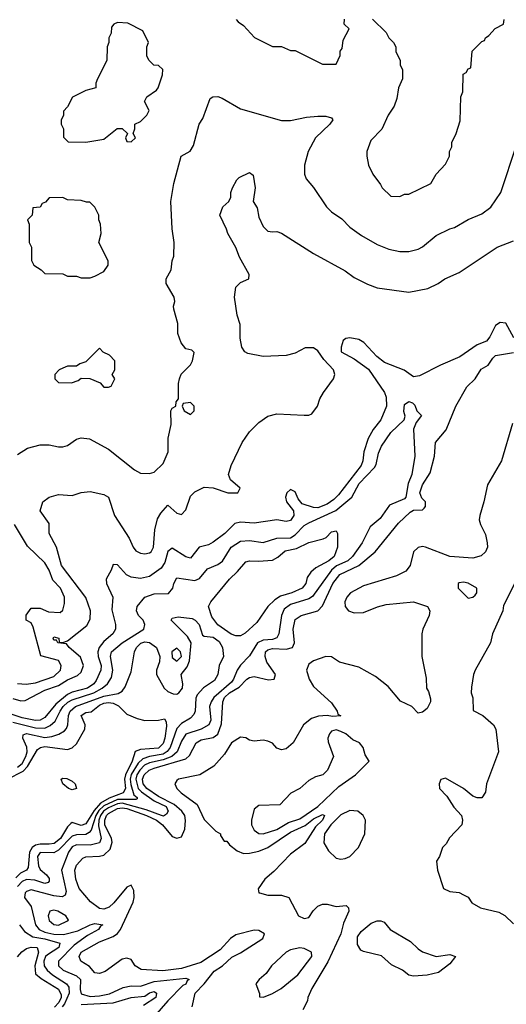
# Model space of a CAD drawing. Header units: inches. Extents: x 2348352 to 2479776, y 460422 to 613655.
# Tile 504 of 590: x 2440900 to 2443038, y 571900 to 576230. Entities that reach past the tile are written whole.
import ezdxf

# ---------------------------------------------------------------- set-up
doc = ezdxf.new("R2010")
doc.units = ezdxf.units.IN
doc.header["$MEASUREMENT"] = 0
doc.layers.add('C4547', color=7, linetype='Continuous')

msp = doc.modelspace()

# ---------------------------------------------------------------- linework, layer by layer
at = {"layer": 'C4547', "color": 4}
for points, elevation in [([(2441851.1, 576231.1), (2441859.6, 576219.6), (2441883.6, 576203.6), (2441931.6, 576151.6), (2442010, 576112), (2442050, 576112), (2442090, 576094), (2442110, 576094), (2442230, 576034), (2442290, 576034), (2442307.3, 576072.7), (2442308.4, 576091.6), (2442316.4, 576103.6), (2442320.4, 576139.6), (2442348, 576190), (2442326, 576210), (2442327.3, 576232.7)], 72), ([(2442450, 576232), (2442510, 576174), (2442522, 576150), (2442542, 576130), (2442552, 576110), (2442552, 576090), (2442572, 576050), (2442572, 576030), (2442582, 576010), (2442582, 575970), (2442564.7, 575930), (2442556.9, 575883.1), (2442544.7, 575850), (2442518, 575810), (2442490.9, 575749.1), (2442442, 575698), (2442424.7, 575650), (2442424.7, 575630), (2442432, 575590), (2442452, 575550), (2442485.4, 575505.4), (2442492, 575490), (2442530, 575454), (2442570, 575452), (2442590, 575462), (2442610, 575462), (2442706, 575510), (2442728.9, 575551.1), (2442770, 575594), (2442788, 575630), (2442788, 575650), (2442798, 575670), (2442798, 575690), (2442818, 575730), (2442834.6, 575785.4), (2442838, 575890), (2442847.3, 575912.7), (2442848, 575990), (2442862, 575998), (2442870, 576014), (2442882, 576018), (2442888.4, 576091.6), (2442930, 576134), (2442942, 576138), (2442946, 576150), (2442960.4, 576159.6), (2442988.9, 576191.1), (2443026, 576210), (2443028, 576230)], 72), ([(2440890, 574318), (2440933.6, 574346.4), (2440990, 574361), (2441030, 574361), (2441070, 574351), (2441090, 574351), (2441110, 574358), (2441150, 574384.7), (2441170, 574391.3), (2441206.4, 574386.4), (2441290, 574341), (2441404.7, 574250), (2441430, 574236), (2441470, 574234), (2441490, 574240.7), (2441530, 574278), (2441552, 574330), (2441552.7, 574390), (2441566, 574450), (2441564, 574510), (2441570, 574522), (2441586, 574530), (2441588, 574550), (2441598, 574562), (2441598, 574630), (2441602, 574650), (2441609.1, 574670.9), (2441650, 574712), (2441659, 574730), (2441666, 574766), (2441656.4, 574776.4), (2441630, 574782), (2441609.3, 574809.3), (2441595.3, 574850), (2441594.6, 574894.6), (2441576.4, 574956.4), (2441575.3, 574970), (2441582, 574990), (2441579, 575010), (2441544, 575070), (2441544, 575090), (2441565.2, 575130), (2441569.3, 575170), (2441577.2, 575190), (2441579, 575250), (2441569.2, 575310), (2441563.7, 575430), (2441577.2, 575510), (2441608.7, 575630), (2441648.4, 575651.6), (2441663.1, 575676.9), (2441689, 575770), (2441704.7, 575795.3), (2441736.4, 575883.6), (2441748.9, 575891.1), (2441770, 575891.3), (2441790, 575884.7), (2441870, 575838), (2442050, 575786), (2442090, 575786), (2442159.3, 575800.7), (2442210, 575806), (2442244.9, 575804.9), (2442270, 575798), (2442276, 575790), (2442262.8, 575770), (2442198.8, 575710), (2442166.8, 575650), (2442151, 575590), (2442151.1, 575551.1), (2442158, 575530), (2442190, 575492), (2442247.1, 575407.1), (2442270, 575384.7), (2442314.4, 575354.4), (2442350, 575318), (2442401.4, 575281.4), (2442470, 575241), (2442521.4, 575221.4), (2442570, 575210.8), (2442610, 575211), (2442650, 575221), (2442670, 575231.3), (2442730, 575281), (2442789.4, 575310.6), (2442810, 575316), (2442870, 575351), (2442930, 575376), (2442970, 575404.7), (2443014, 575470), (2443082, 575678)], 68), ([(2440870, 573245.2), (2440904.7, 573235.3), (2440923.8, 573236.2), (2441010, 573282), (2441070, 573301.8), (2441110, 573327.2), (2441153.6, 573346.4), (2441170, 573360.4), (2441180.4, 573390), (2441167.2, 573427.2), (2441117.2, 573470), (2441105.6, 573485.6), (2441068, 573490), (2441062, 573502), (2441050, 573502), (2441046.6, 573510), (2441050, 573516), (2441071.3, 573510), (2441072.7, 573492.7), (2441090, 573491.3), (2441110, 573498), (2441194.2, 573565.9), (2441210, 573594), (2441211.1, 573630), (2441190, 573689.3), (2441083.5, 573830), (2441061.3, 573910), (2441029.6, 573970), (2441030, 574014), (2440989.3, 574070), (2441001.2, 574110), (2441029.8, 574130.2), (2441070, 574141.5), (2441130, 574138), (2441170, 574150.2), (2441210, 574154.9), (2441270, 574141.6), (2441290.7, 574130), (2441316.3, 574050), (2441380.7, 573950), (2441398, 573910), (2441410, 573894), (2441430, 573884.6), (2441450, 573881.7), (2441470, 573884.9), (2441477.6, 573890), (2441488.2, 573910), (2441492.9, 573987.1), (2441505.5, 574034.5), (2441519.8, 574060.2), (2441550, 574094.8), (2441590, 574060.4), (2441610, 574054.4), (2441630, 574074.8), (2441650, 574134.8), (2441670, 574154), (2441710, 574174), (2441750, 574170.8), (2441814, 574150), (2441858, 574150), (2441869, 574170), (2441826.6, 574206.6), (2441817.2, 574230), (2441829.3, 574270), (2441877.2, 574370), (2441910, 574418), (2441950, 574458), (2441990, 574486), (2442030, 574496), (2442150, 574491), (2442170, 574491.3), (2442183.1, 574496.9), (2442208.7, 574530), (2442218, 574562), (2442234, 574590), (2442279, 574650), (2442284, 574670), (2442278, 574690), (2442236, 574736), (2442210, 574773.6), (2442190, 574787), (2442153.7, 574786.3), (2442110, 574764), (2442070, 574752.7), (2441970, 574749.2), (2441902, 574762), (2441889.3, 574769.3), (2441875.3, 574790), (2441869, 574830), (2441868.9, 574888.9), (2441855.3, 574930), (2441844, 575010), (2441850, 575054), (2441870, 575074), (2441906, 575090), (2441908, 575110), (2441865.6, 575185.6), (2441850, 575228), (2441814, 575290), (2441809.1, 575309.1), (2441779, 575370), (2441792.9, 575407.1), (2441818, 575430), (2441828, 575450), (2441828, 575470), (2441835.3, 575490), (2441854, 575526), (2441864.7, 575535.3), (2441910, 575558), (2441925.4, 575545.4), (2441934.8, 575490), (2441926, 575430), (2441942.8, 575402.8), (2441950, 575362), (2441970, 575321), (2441990, 575300.5), (2442010, 575296.3), (2442030, 575298.8), (2442050, 575291.3), (2442190, 575201), (2442330, 575126), (2442370, 575096), (2442427.5, 575067.5), (2442470.7, 575050.7), (2442610, 575031), (2442692.5, 575047.5), (2442738, 575070), (2442768, 575090), (2442830, 575118), (2442998, 575230), (2443070, 575258)], 64), ([(2443070.4, 574830.4), (2443036.1, 574896.1), (2443010, 574898.3), (2442990, 574885.3), (2442964.7, 574835.3), (2442950, 574816.4), (2442910, 574800.4), (2442833.3, 574746.7), (2442748.7, 574711.3), (2442656.3, 574663.7), (2442630, 574659.5), (2442588.4, 574688.4), (2442502.8, 574722.8), (2442469.1, 574749.1), (2442412.2, 574810), (2442390, 574823.1), (2442349.6, 574830.3), (2442332.3, 574827.7), (2442320.9, 574819.1), (2442312, 574790), (2442312.7, 574770), (2442370, 574739.1), (2442432.6, 574692.6), (2442502.4, 574590), (2442509.6, 574570), (2442511.8, 574530), (2442486.6, 574470), (2442452.7, 574427.3), (2442431.1, 574388.9), (2442411.5, 574330), (2442406.9, 574290), (2442399.7, 574270), (2442300, 574140), (2442280.2, 574119.8), (2442250, 574099.1), (2442210, 574083.9), (2442190, 574084.7), (2442140.8, 574100.8), (2442123.7, 574123.7), (2442110, 574154), (2442090, 574164), (2442073.2, 574150), (2442067.3, 574130), (2442072.7, 574110), (2442102.7, 574070), (2442103.7, 574050), (2442090, 574028), (2442070, 574023.8), (2442030, 574030.5), (2441930, 574015.3), (2441870, 574020.5), (2441845.4, 574014.6), (2441800.9, 573970), (2441750, 573932.7), (2441730, 573920.5), (2441689, 573910), (2441650, 573862.8), (2441630, 573868), (2441570, 573906), (2441550, 573891), (2441536.8, 573843.2), (2441521.6, 573818.4), (2441470, 573781.6), (2441430, 573773), (2441390, 573779.1), (2441368.7, 573788.7), (2441330, 573833), (2441310, 573834.8), (2441302, 573810), (2441279.6, 573770), (2441281.3, 573750), (2441309.6, 573690), (2441304.6, 573635.4), (2441320.4, 573570), (2441320.5, 573550), (2441309.7, 573530), (2441270, 573496), (2441248.9, 573470), (2441243.7, 573450), (2441244.8, 573430), (2441257.7, 573390), (2441256.9, 573370), (2441236.3, 573323.7), (2441226, 573310), (2441198, 573290), (2441130, 573272.3), (2441110, 573262.2), (2441059.2, 573220.8), (2441010, 573161.1), (2440990, 573150.2), (2440970, 573148.5), (2440910, 573159.4), (2440810, 573193.8)], 56), ([(2441658, 571890), (2441670.5, 571950), (2441710.7, 571990), (2441754.2, 572045.8), (2441790.3, 572069.7), (2441831.7, 572108.3), (2441870, 572126.6), (2441968.4, 572190), (2441974.9, 572210), (2441950, 572225.7), (2441930, 572226.3), (2441850, 572205.6), (2441825.7, 572190), (2441780.1, 572139.9), (2441695.8, 572084.2), (2441610, 572057.5), (2441528.2, 572048.2), (2441433.5, 572053.5), (2441407.7, 572070), (2441390, 572098), (2441370, 572104), (2441350, 572099.1), (2441274.9, 572045.1), (2441250, 572036.3), (2441230, 572038.8), (2441206, 572066), (2441168, 572090), (2441161.6, 572110), (2441170, 572129), (2441250, 572175.1), (2441310, 572198.4), (2441328.9, 572211.1), (2441343, 572230), (2441398.4, 572350), (2441403, 572370), (2441400.7, 572400.7), (2441390, 572424.7), (2441370, 572414.8), (2441313.5, 572346.5), (2441292.3, 572327.7), (2441270, 572319.5), (2441250, 572322.4), (2441210.3, 572350.3), (2441161.3, 572410), (2441146.7, 572450), (2441142.4, 572490), (2441150, 572512.7), (2441177.3, 572542.7), (2441190.4, 572549.6), (2441250, 572551.1), (2441270, 572556.9), (2441297.5, 572582.5), (2441306, 572614), (2441302.8, 572630), (2441274.3, 572690), (2441273.4, 572710), (2441280.9, 572730), (2441290, 572739.8), (2441330, 572761.6), (2441350, 572765), (2441370, 572761.6), (2441457.4, 572730), (2441500.4, 572710), (2441526.6, 572690), (2441570, 572638), (2441590, 572631.3), (2441610, 572636.9), (2441626, 572670), (2441628.6, 572708.6), (2441624.9, 572730), (2441611.8, 572750), (2441578.7, 572778.7), (2441510, 572813.5), (2441459, 572850), (2441442.9, 572870), (2441439.7, 572890), (2441447.3, 572910), (2441468.9, 572930), (2441490, 572938.9), (2441630, 572980.5), (2441645.4, 572994.6), (2441674.9, 573050), (2441697.4, 573062.6), (2441750, 573074.3), (2441770, 573088.2), (2441786.5, 573133.5), (2441792.1, 573230), (2441800.2, 573250), (2441821.7, 573270), (2441864.7, 573295.3), (2441898, 573330), (2441910, 573338), (2441930, 573341.3), (2441992.8, 573327.2), (2442018, 573330), (2442024, 573350), (2441985.5, 573405.5), (2441977.8, 573430), (2441980.3, 573450), (2441990, 573458.9), (2442010, 573464.2), (2442070, 573461.6), (2442098, 573470), (2442107.3, 573490), (2442101.3, 573550), (2442110, 573592.3), (2442136, 573610), (2442210.3, 573629.8), (2442230, 573652.3), (2442275.5, 573750), (2442306, 573790), (2442390.4, 573830), (2442461, 573890), (2442564.7, 574015.3), (2442615.9, 574064.1), (2442630, 574072.7), (2442670, 574074), (2442677.5, 574082.5), (2442682.8, 574090), (2442682.8, 574110), (2442666, 574126), (2442658, 574150), (2442670, 574184), (2442702.8, 574237.2), (2442722, 574310), (2442726.8, 574370), (2442774.1, 574425.9), (2442816.4, 574530), (2442864.2, 574615.8), (2442900.4, 574650), (2442927, 574693), (2442957.3, 574710), (2442978, 574742), (2442990, 574752.7), (2443070, 574767)], 56), ([(2440870, 573141.2), (2440970, 573115.8), (2441010, 573115), (2441034.1, 573125.9), (2441055.1, 573144.9), (2441077.2, 573190), (2441090.9, 573210), (2441111.7, 573228.3), (2441130, 573239.3), (2441226, 573270), (2441262.4, 573290), (2441286, 573310), (2441302.7, 573337.3), (2441309.7, 573370), (2441299.5, 573430), (2441302.7, 573450), (2441349.4, 573490), (2441445.2, 573550), (2441449.3, 573570), (2441442.7, 573590), (2441421.2, 573610), (2441412.3, 573630), (2441416.2, 573650), (2441449.8, 573690.2), (2441490, 573705.3), (2441553.6, 573706.4), (2441573.2, 573730), (2441577.2, 573750), (2441590, 573776), (2441670, 573763.8), (2441690, 573773), (2441725.4, 573814.6), (2441770, 573834.4), (2441791, 573849), (2441829.5, 573910), (2441870, 573936.4), (2441910, 573939.3), (2441970, 573930.5), (2442030, 573950.4), (2442090, 573952.2), (2442110, 573964.4), (2442150, 574005.5), (2442170, 574018), (2442288.2, 574071.8), (2442359.5, 574130), (2442391.3, 574190), (2442459, 574261), (2442466, 574274), (2442475.6, 574324.4), (2442490, 574354.8), (2442530, 574414), (2442589.3, 574470.7), (2442594, 574486), (2442587.6, 574507.6), (2442590, 574538), (2442610, 574550.7), (2442625.4, 574545.4), (2442635.3, 574535.3), (2442644.7, 574510), (2442664.7, 574490), (2442642, 574458), (2442630.6, 574430), (2442635.3, 574310), (2442622, 574230), (2442606.4, 574190), (2442596.5, 574130), (2442590, 574123), (2442524.9, 574095.1), (2442484.1, 574035.9), (2442440.2, 573999.8), (2442404.9, 573930), (2442362, 573870), (2442341.6, 573850), (2442292.3, 573827.7), (2442270.3, 573810), (2442186.8, 573693.2), (2442170, 573683), (2442090, 573658.9), (2442062, 573638), (2442050.3, 573610), (2442038.7, 573530), (2442028.9, 573511.1), (2442010, 573504.5), (2441970, 573501.4), (2441944.4, 573490), (2441910, 573433.2), (2441870, 573392), (2441855.3, 573370), (2441839.6, 573330), (2441830, 573316.9), (2441753.4, 573250), (2441740.4, 573230), (2441734.4, 573210), (2441739.5, 573150), (2441730.2, 573129.8), (2441697.3, 573110), (2441630, 573087.8), (2441610, 573058), (2441591.6, 573010), (2441568.9, 572990), (2441530, 572974.7), (2441470, 572962.7), (2441448.7, 572951.3), (2441427.3, 572930), (2441415, 572910), (2441409.5, 572890), (2441419.8, 572850), (2441434.3, 572834.3), (2441490, 572795.5), (2441544, 572770), (2441552.8, 572750), (2441544.1, 572735.9), (2441531.6, 572728.4), (2441522.7, 572730), (2441455.2, 572755.2), (2441350, 572785.1), (2441330, 572782.6), (2441290, 572764.6), (2441268.3, 572750), (2441254.4, 572730), (2441247.4, 572710), (2441245.9, 572685.9), (2441257.4, 572630), (2441250.4, 572610), (2441210, 572599.8), (2441150, 572601), (2441130, 572592.4), (2441114.3, 572570), (2441083.1, 572490), (2441103.8, 572396.2), (2441099.3, 572380.7), (2441086.6, 572373.4), (2441050, 572376.8), (2440950, 572403.6), (2440930, 572397), (2440924.4, 572390), (2440921.6, 572370), (2440950.3, 572330.3), (2440968.9, 572250), (2440985.3, 572230), (2441010, 572217.5), (2441050, 572208.2), (2441092.9, 572207.1), (2441155.9, 572224.1), (2441210, 572250.3), (2441230, 572255.3), (2441264.7, 572250), (2441255.5, 572244.5), (2441246.8, 572230), (2441197.1, 572202.9), (2441139.2, 572160.8), (2441070.5, 572090), (2441070.5, 572070), (2441090.6, 572050), (2441150, 572025.3), (2441166.7, 572010), (2441165.3, 571965.2), (2441170, 571946.7), (2441210, 571935.2), (2441250, 571937.3), (2441294, 571946), (2441354.6, 571974.6), (2441390, 571981.1), (2441430, 571979.5), (2441490, 572001.3), (2441630, 572014.9), (2441644.7, 572010), (2441635.9, 572004.1), (2441630, 571989.5), (2441617.1, 571982.9), (2441550, 571916), (2441473.7, 571826.3)], 52), ([(2443065.2, 574454.8), (2443016.3, 574290), (2442954.9, 574185.1), (2442939.1, 574110), (2442920.7, 574050), (2442918.8, 574030), (2442924, 574010), (2442945.8, 573965.8), (2442954, 573930), (2442954.8, 573910), (2442946, 573890), (2442927.5, 573872.5), (2442890, 573862.7), (2442789.6, 573869.6), (2442682, 573910), (2442670, 573913.3), (2442650, 573909.5), (2442630.5, 573890), (2442615.3, 573830), (2442595.6, 573804.4), (2442555.4, 573784.6), (2442410, 573740.5), (2442353.4, 573710), (2442336.4, 573690), (2442328.9, 573670), (2442329.1, 573649.1), (2442344.9, 573630), (2442370, 573622), (2442410, 573623.8), (2442471.2, 573648.8), (2442510, 573658.4), (2442630, 573670.6), (2442691.3, 573650), (2442701, 573630), (2442698.8, 573610), (2442671, 573550), (2442666.8, 573530), (2442667.3, 573430), (2442685.4, 573334.6), (2442687.7, 573290), (2442696.1, 573276.1), (2442704.2, 573244.2), (2442704, 573230), (2442690, 573200.5), (2442670, 573184.5), (2442650, 573181.2), (2442622.7, 573210), (2442572.9, 573232.9), (2442518, 573298), (2442462.5, 573342.5), (2442390, 573382.7), (2442305.1, 573405.1), (2442270, 573429), (2442244.7, 573430), (2442191, 573410), (2442170, 573395.6), (2442159.5, 573370), (2442172, 573330), (2442190, 573297.1), (2442270, 573225.5), (2442294, 573190), (2442296.9, 573176.9), (2442310.5, 573169.5), (2442274.4, 573165.6), (2442250, 573169.7), (2442212, 573168), (2442182.4, 573157.6), (2442146, 573130), (2442101, 573050), (2442070, 573024), (2442050, 573019), (2442030, 573026), (2442010, 573048.7), (2441990, 573057.2), (2441970, 573061.2), (2441930, 573058), (2441910, 573062), (2441892.7, 573072.7), (2441870, 573074.5), (2441830, 573049.6), (2441799.7, 573000.3), (2441752.6, 572947.4), (2441691.2, 572908.8), (2441598, 572890), (2441590, 572885.2), (2441581.6, 572870), (2441590.4, 572850), (2441608.8, 572830), (2441679.1, 572779.1), (2441710, 572713.4), (2441761.4, 572661.4), (2441782, 572650), (2441782, 572642), (2441798, 572618), (2441810, 572618), (2441822, 572602), (2441854.9, 572574.9), (2441883.8, 572563.8), (2441910, 572564.4), (2441950, 572573.1), (2441990, 572589.2), (2442090, 572657.2), (2442153.3, 572686.7), (2442190, 572716.5), (2442230, 572734.4), (2442238.8, 572730), (2442230.3, 572710), (2442199.7, 572680.3), (2442152.4, 572607.6), (2442090, 572561.1), (2442016.1, 572483.9), (2441976.4, 572450), (2441947.5, 572407.5), (2441951.1, 572391.1), (2441954, 572390), (2441990, 572380.7), (2442050, 572380.7), (2442082, 572370), (2442124.7, 572290), (2442150, 572278), (2442170, 572282), (2442188.7, 572311.3), (2442210, 572332), (2442230, 572341), (2442250, 572340.7), (2442290, 572330.6), (2442334.4, 572334.4), (2442344.7, 572324.7), (2442346, 572310), (2442322.8, 572257.2), (2442310.7, 572210), (2442253.2, 572086.8), (2442184, 571970), (2442166, 571930), (2442164.7, 571915.3), (2442144, 571876)], 64), ([(2440890, 573311), (2440928.3, 573308.3), (2440970, 573314), (2441050, 573342), (2441078.4, 573370), (2441082.7, 573390), (2441070, 573411.8), (2440992.5, 573432.5), (2440959.3, 573559.3), (2440950, 573578), (2440928, 573590), (2440928.4, 573611.6), (2440950, 573642), (2440990, 573642), (2441026.4, 573626.4), (2441077.2, 573622.8), (2441090, 573634), (2441096.5, 573663.5), (2441096, 573690), (2441079.3, 573730), (2441046, 573766), (2441029.2, 573810), (2441010, 573842), (2440934.8, 573914.8), (2440877.2, 574010)], 68), ([(2443084, 573770), (2443026, 573654), (2443022, 573630), (2442977.1, 573530), (2442967.7, 573490), (2442900.5, 573370), (2442893, 573350), (2442884.5, 573295.5), (2442882.8, 573270), (2442891.3, 573248.7), (2442892.7, 573192.7), (2442934, 573170), (2442982, 573130), (2442992, 573110), (2443002.8, 573010), (2442951, 572870), (2442946.4, 572833.6), (2442930, 572808.7), (2442910, 572808), (2442890, 572815.3), (2442850, 572849), (2442770, 572895.3), (2442750, 572888.7), (2442742, 572870), (2442744.9, 572850), (2442775.8, 572815.8), (2442807.1, 572767.1), (2442841, 572730), (2442844.7, 572710), (2442842, 572690), (2442788.1, 572631.9), (2442773.7, 572606.3), (2442758, 572590), (2442744.7, 572550), (2442731, 572530), (2442734.8, 572490), (2442762, 572410), (2442790, 572396), (2442830, 572392), (2442850, 572382), (2442870, 572371.3), (2442886.4, 572346.4), (2442924, 572324), (2443005.4, 572305.4), (2443031.1, 572291.1), (2443070, 572254)], 68), ([(2440890, 572943.5), (2440910, 572959.6), (2440927.2, 572990), (2440932.5, 573010), (2440930.7, 573030.7), (2440914, 573070), (2440914.8, 573085.2), (2440930, 573091.1), (2441010, 573073.8), (2441041.7, 573078.3), (2441071.3, 573088.7), (2441097.1, 573102.9), (2441106.2, 573113.8), (2441111.6, 573130), (2441113.7, 573170), (2441122.2, 573190), (2441144.7, 573210), (2441270, 573255.2), (2441332.7, 573267.3), (2441350, 573277.3), (2441363.9, 573296.1), (2441390, 573362), (2441404.4, 573450), (2441413.5, 573470), (2441431.5, 573488.5), (2441450, 573494), (2441470, 573491.3), (2441500.2, 573470), (2441516.2, 573430), (2441514.3, 573405.7), (2441500.3, 573370), (2441501.5, 573350), (2441534.3, 573290), (2441550, 573275.2), (2441574.6, 573265.4), (2441590, 573264.6), (2441599.5, 573270), (2441615.1, 573290), (2441616.3, 573310), (2441609.7, 573350), (2441635.8, 573384.2), (2441646.3, 573410), (2441653.2, 573490), (2441637.6, 573517.6), (2441566, 573590), (2441570, 573598), (2441596, 573604), (2441657.1, 573597.1), (2441670.2, 573590.2), (2441688.5, 573570), (2441703.4, 573523.4), (2441710, 573519.1), (2441750, 573515.3), (2441776.3, 573496.3), (2441790.3, 573470), (2441795.8, 573430), (2441776.3, 573390), (2441770.5, 573350), (2441755.4, 573324.6), (2441707.6, 573292.4), (2441679.2, 573260.8), (2441673.3, 573246.7), (2441670.3, 573189.7), (2441664.7, 573175.3), (2441650, 573159.3), (2441610, 573135.6), (2441590, 573113.3), (2441561.1, 573030), (2441547.7, 573012.3), (2441530, 573001), (2441470, 572989.9), (2441440.5, 572979.5), (2441419.8, 572960.2), (2441389.7, 572910.3), (2441385.4, 572890), (2441387.6, 572867.6), (2441401.7, 572821.7), (2441416.4, 572810), (2441415.6, 572804.4), (2441410, 572800.9), (2441330, 572801.3), (2441270, 572773.4), (2441247.5, 572752.5), (2441234, 572730), (2441213.5, 572666.5), (2441204.8, 572655.2), (2441190, 572647.3), (2441150, 572645.6), (2441130, 572639.8), (2441070, 572578.3), (2441050, 572566.3), (2440990, 572567.6), (2440978.3, 572550), (2440982, 572510), (2440990, 572493), (2441018, 572470), (2441030, 572454), (2441030, 572442), (2441024.5, 572435.5), (2441010, 572432), (2440966.4, 572446.4), (2440930, 572449.8), (2440910, 572439.8), (2440890, 572418)], 48), ([(2440846.6, 572890), (2440914.7, 572925.3), (2440933.8, 572946.2), (2440978.7, 573021.3), (2440990.6, 573029.4), (2441010, 573033.8), (2441110, 573021.5), (2441130, 573028.7), (2441150, 573046.4), (2441186, 573110), (2441187.3, 573130), (2441169.7, 573170), (2441190, 573183.8), (2441213.6, 573186.4), (2441250, 573215.2), (2441270, 573225), (2441290, 573227.8), (2441310, 573224.6), (2441333.4, 573213.4), (2441370, 573176.5), (2441416.4, 573156.4), (2441450, 573148.9), (2441509.7, 573150.3), (2441536, 573156), (2441542.8, 573142.8), (2441544.1, 573124.1), (2441537.2, 573070), (2441530, 573047.6), (2441510, 573027.1), (2441430, 573021), (2441407.5, 573012.5), (2441394, 572970), (2441364.2, 572910), (2441360.1, 572890), (2441364.1, 572850), (2441354.9, 572830), (2441293.4, 572806.6), (2441255.5, 572784.5), (2441226.9, 572753.1), (2441190, 572693.7), (2441170, 572686.6), (2441130, 572699.5), (2441124.4, 572695.6), (2441110, 572680.9), (2441079.3, 572630), (2441051.8, 572608.2), (2441030, 572604), (2440990, 572605.2), (2440970, 572600.7), (2440954, 572590), (2440942.9, 572570), (2440937.8, 572502.2), (2440929.3, 572490.7), (2440903.3, 572476.6), (2440883.3, 572456.7)], 44), ([(2440899.5, 572250), (2440921.1, 572221.1), (2440957.2, 572197.2), (2441010, 572188.5), (2441075.5, 572170), (2441072.2, 572150), (2441021.4, 572118.6), (2441012.8, 572110), (2441006, 572090), (2441007.9, 572070), (2441021.1, 572050), (2441043.7, 572030), (2441105.3, 571990), (2441116.1, 571976.1), (2441117.8, 571950), (2441097, 571903), (2441086, 571890)], 48), ([(2440890, 572108.9), (2440908.7, 572131.3), (2440930, 572145.2), (2440950, 572151.3), (2440977.3, 572150), (2440982.8, 572130), (2440966.8, 572070), (2440970, 572034.8), (2440993.7, 572013.7), (2441070, 571967.2), (2441081.8, 571941.8), (2441081.9, 571930), (2441071.9, 571908.1), (2441052.7, 571887.3)], 44), ([(2441170, 571899.8), (2441310, 571906.5), (2441389.8, 571930.2), (2441450, 571936.5), (2441470, 571950.2), (2441490, 571956.9), (2441501.6, 571950), (2441497.6, 571930), (2441444.5, 571895.5)], 48)]:
    msp.add_lwpolyline(points, dxfattribs=dict(at, elevation=elevation))
for points, elevation in [([(2441330, 576218), (2441314, 576210), (2441303.6, 576196.4), (2441302, 576170), (2441292, 576150), (2441292, 576130), (2441284.7, 576110), (2441282, 576050), (2441242, 575970), (2441234, 575950), (2441234, 575930), (2441190, 575918), (2441131.6, 575888.4), (2441110, 575846), (2441092.7, 575827.3), (2441091.6, 575808.4), (2441082, 575790), (2441082, 575770), (2441092, 575750), (2441092.7, 575712.7), (2441112.7, 575692.7), (2441190, 575691.3), (2441270, 575704.7), (2441328.4, 575751.6), (2441350, 575752), (2441374, 575730), (2441364.7, 575710), (2441370, 575694), (2441390, 575692), (2441408, 575710), (2441398, 575730), (2441406, 575750), (2441406, 575770), (2441430, 575782), (2441458, 575810), (2441468, 575830), (2441448, 575870), (2441458, 575890), (2441500.4, 575919.6), (2441508, 575930), (2441527.3, 575987.3), (2441528, 576010), (2441510, 576028), (2441489.2, 576029.2), (2441468, 576050), (2441458, 576070), (2441458, 576110), (2441466, 576130), (2441440.4, 576180.4), (2441374.6, 576214.6)], 72), ([(2441090, 575448), (2441030, 575446), (2441012.7, 575427.3), (2440998, 575422), (2440990, 575406), (2440958, 575402), (2440954, 575370), (2440934, 575350), (2440942, 575330), (2440942, 575250), (2440951.3, 575230), (2440951.6, 575171.6), (2440962, 575150), (2440994, 575130), (2441010, 575114), (2441090, 575112), (2441110, 575102), (2441150, 575102), (2441170, 575094), (2441210, 575094), (2441230, 575102), (2441270, 575122), (2441288, 575150), (2441288, 575170), (2441248, 575250), (2441258, 575290), (2441255.3, 575330), (2441248, 575350), (2441248, 575370), (2441230, 575406), (2441207.3, 575427.3), (2441192.7, 575427.3), (2441170, 575435.3), (2441110, 575438)], 72), ([(2441250, 574786), (2441190, 574726), (2441163.6, 574716.4), (2441150, 574706), (2441110, 574706), (2441090, 574698), (2441074, 574690), (2441054, 574670), (2441054, 574650), (2441070, 574634), (2441127.3, 574632.7), (2441156.4, 574643.6), (2441170, 574654), (2441207.3, 574652.7), (2441252.7, 574632.7), (2441270, 574614), (2441290, 574614), (2441302, 574618), (2441318, 574650), (2441306, 574670), (2441318, 574690), (2441318, 574730), (2441294.6, 574754.6), (2441267.3, 574767.3)], 72), ([(2441650, 574546), (2441618, 574542), (2441614, 574530), (2441622, 574510), (2441650, 574494), (2441666, 574510), (2441666, 574530)], 68), ([(2441850, 573520.5), (2441828.6, 573528.6), (2441769.7, 573569.7), (2441743.9, 573603.9), (2441729.6, 573650), (2441739, 573670), (2441821.2, 573770), (2441857.1, 573802.9), (2441894, 573846), (2441910, 573850.4), (2441948.6, 573848.6), (2442010, 573854), (2442033.7, 573866.3), (2442066.3, 573893.7), (2442115.8, 573904.2), (2442170, 573930.4), (2442233.6, 573946.4), (2442246.6, 573953.4), (2442270, 573978), (2442290, 573982), (2442296, 573970), (2442295.5, 573910), (2442281.1, 573870), (2442257.6, 573850), (2442200.6, 573819.4), (2442179.5, 573800.5), (2442163.4, 573776.6), (2442156.4, 573750), (2442140.5, 573730), (2442094.8, 573710), (2442045.1, 573694.9), (2442021.1, 573678.9), (2441990, 573649.5), (2441941.3, 573578.7), (2441890, 573532), (2441870, 573520.7)], 48), ([(2442850, 573757.2), (2442830, 573754), (2442826, 573750), (2442826.8, 573730), (2442870, 573686), (2442890, 573691.3), (2442900.2, 573699.8), (2442908.7, 573710), (2442908.7, 573730), (2442870, 573752.7)], 68), ([(2441590, 573466.6), (2441568, 573450), (2441570, 573426), (2441590, 573408.5), (2441610.9, 573430), (2441606.6, 573450)], 52), ([(2442290, 573107), (2442270, 573101.2), (2442260.7, 573090), (2442254, 573070), (2442254.4, 573054.4), (2442278, 572990), (2442252, 572930), (2442232, 572910), (2442199.8, 572900.2), (2442170, 572884), (2442130, 572848.7), (2442091.1, 572828.9), (2442042, 572778), (2441950, 572775.3), (2441930, 572758), (2441918.8, 572710), (2441918.8, 572690), (2441930, 572666), (2441950, 572651), (2441970, 572650.7), (2442030, 572668.9), (2442080.7, 572699.3), (2442130, 572716.5), (2442209.6, 572770), (2442302.5, 572857.5), (2442374.5, 572910), (2442435.3, 572970), (2442417.2, 572997.2), (2442409.2, 573030), (2442392.7, 573050), (2442363.3, 573063.3), (2442332, 573090), (2442310, 573099.7)], 68), ([(2441130, 572842.9), (2441114, 572850), (2441089.3, 572870), (2441082, 572890), (2441090, 572894.8), (2441106.6, 572893.4), (2441130, 572882), (2441144, 572870), (2441150, 572849.3)], 36), ([(2442350, 572752), (2442310, 572734), (2442267.2, 572690), (2442239.3, 572650), (2442236, 572610), (2442255.9, 572575.9), (2442290, 572542.8), (2442310, 572538.8), (2442330, 572541), (2442350, 572551), (2442389, 572590), (2442416, 572650), (2442419, 572710), (2442408.7, 572730), (2442386, 572750)], 68), ([(2441050, 572315.1), (2441032, 572310), (2441025.5, 572290), (2441028.9, 572268.9), (2441050, 572251), (2441070, 572248.8), (2441110, 572266.8), (2441114, 572270), (2441110, 572278), (2441102, 572290), (2441068, 572310)], 56), ([(2442730, 572111), (2442790, 572118.8), (2442814, 572110), (2442790, 572079), (2442739.1, 572040.9), (2442690, 572028), (2442630, 572024), (2442610, 572029), (2442582, 572050), (2442533.8, 572073.8), (2442490, 572113.3), (2442410, 572132), (2442398.4, 572138.4), (2442383.3, 572163.3), (2442383.6, 572196.4), (2442399.7, 572220.3), (2442443.5, 572256.5), (2442470, 572267.7), (2442487.1, 572267.1), (2442501, 572261), (2442526.8, 572230), (2442617.3, 572177.3), (2442650, 572144), (2442670, 572130.8)], 64), ([(2442130, 572149.4), (2442090, 572140.7), (2442070, 572129.3), (2442006.8, 572070), (2441983.4, 572036.6), (2441951.3, 572010), (2441938, 571990), (2441952.7, 571947.3), (2441952.7, 571932.7), (2441971.6, 571931.6), (2442010, 571947.3), (2442049, 571970), (2442121.2, 572030), (2442182.7, 572110), (2442182, 572130), (2442150, 572146)], 64)]:
    msp.add_lwpolyline(points, close=True, dxfattribs=dict(at, elevation=elevation))

doc.saveas('drawing.dxf')
